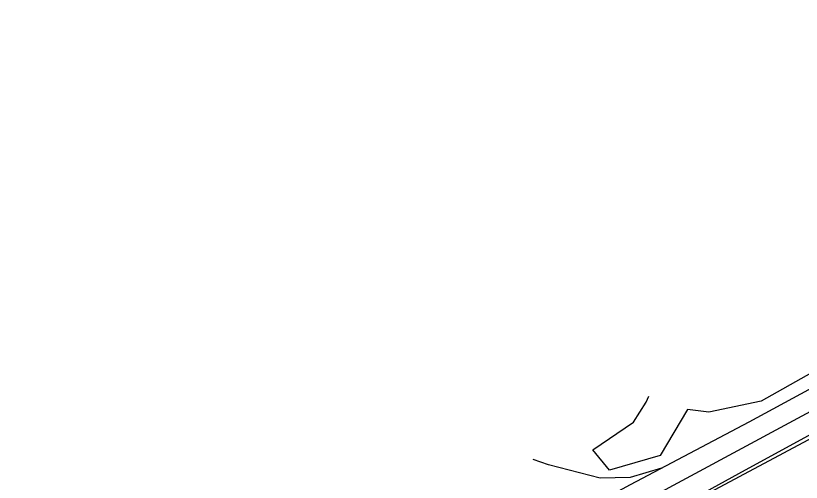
# Model space of a CAD drawing. Extents: x 1901471 to 1963503, y 756461 to 799997.
# Drawn here: x 1903714.5 to 1904100.9, y 758483.7 to 758713 of the extents above; entities that cross this region are included whole.
import ezdxf

# ---------------------------------------------------------------- set-up
doc = ezdxf.new("R2010")
doc.units = 0
for name, color, linetype in [('RD_EX_Road', 7, 'Continuous'), ('RD_EX_VEG', 7, 'Continuous'), ('RD_HC_Cl', 7, 'Continuous')]:
    doc.layers.add(name, color=color, linetype=linetype)

msp = doc.modelspace()

# ---------------------------------------------------------------- linework, layer by layer
at = {"layer": 'RD_EX_Road'}
for points in [[(1903754.5600000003, 758321.9800000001), (1903809.2900000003, 758354.2500000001), (1903872.6800000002, 758391.6800000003), (1903932.7900000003, 758425.3600000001), (1904002.5000000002, 758463.1400000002), (1904185.1800000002, 758561.4900000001), (1904322.2500000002, 758632.4800000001), (1904468.6700000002, 758705.58), (1904531.8300000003, 758736.2200000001)], [(1904194.4100000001, 758555.6100000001), (1904073.3000000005, 758489.6100000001), (1904004.6700000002, 758451.9900000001), (1903932.9400000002, 758413.4000000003), (1903868.0100000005, 758376.7600000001), (1903825.0500000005, 758352.2600000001), (1903768.2800000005, 758318.5400000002), (1903757.5900000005, 758313.0900000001), (1903750.7900000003, 758328.3500000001), (1903816.3000000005, 758368.4000000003), (1903853.8200000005, 758390.7600000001), (1903907.4700000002, 758421.3700000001), (1903958.2100000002, 758450.7300000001), (1904016.9200000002, 758482.5100000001), (1904075.2400000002, 758513.32), (1904137.8400000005, 758547.3400000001)], [(1904032.0700000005, 758490.5200000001), (1904016.7300000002, 758486.0100000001), (1904001.9500000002, 758485.6200000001), (1903976.4800000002, 758492.2300000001), (1903969.0200000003, 758494.9000000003)]]:
    msp.add_lwpolyline(points, dxfattribs=at)
at = {"layer": 'RD_EX_VEG'}
for points in [[(1904284.5200000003, 758664.0000000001), (1904283.8200000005, 758656.5400000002), (1904278.4000000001, 758637.57), (1904248.5900000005, 758619.9600000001), (1904206.14, 758591.06), (1904150.14, 758562.3800000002), (1904081.0500000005, 758523.5400000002), (1904055.3100000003, 758518.1300000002), (1904044.9200000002, 758519.4800000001), (1904031.3700000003, 758496.9000000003), (1904006.5300000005, 758489.6700000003), (1903998.4100000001, 758499.6100000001), (1904018.2800000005, 758513.1600000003), (1904024.6000000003, 758523.0900000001), (1904025.89, 758526.0400000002)], [(1904146.0800000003, 758418.32), (1904088.2700000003, 758378.58), (1904012.8600000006, 758335.0000000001), (1903984.8600000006, 758324.6100000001), (1903969.0500000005, 758338.3900000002), (1903966.7900000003, 758326.1900000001), (1903954.6000000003, 758322.58), (1903951.89, 758341.55), (1903944.6700000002, 758353.7400000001), (1903926.1500000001, 758344.7100000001), (1903898.1500000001, 758358.7100000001), (1903886.4100000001, 758369.55), (1903884.6000000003, 758384.4500000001), (1903935.6300000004, 758413.3500000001), (1903985.7600000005, 758441.3500000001), (1904114.0200000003, 758509.7700000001)]]:
    msp.add_lwpolyline(points, dxfattribs=at)
at = {"layer": 'RD_HC_Cl'}
for centre, radius, start, end in [((1909948.5939643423, 748094.2795221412), 11678.903500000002, 110.90197060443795, 124.84851962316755), ((1909748.7424915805, 747960.7441562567), 11817.558600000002, 110.89446955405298, 124.79300228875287), ((1909868.3179015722, 747986.8147650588), 11792.712600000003, 110.9034065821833, 124.88102250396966)]:
    msp.add_arc(centre, radius, start, end, dxfattribs=at)

doc.saveas('drawing.dxf')
